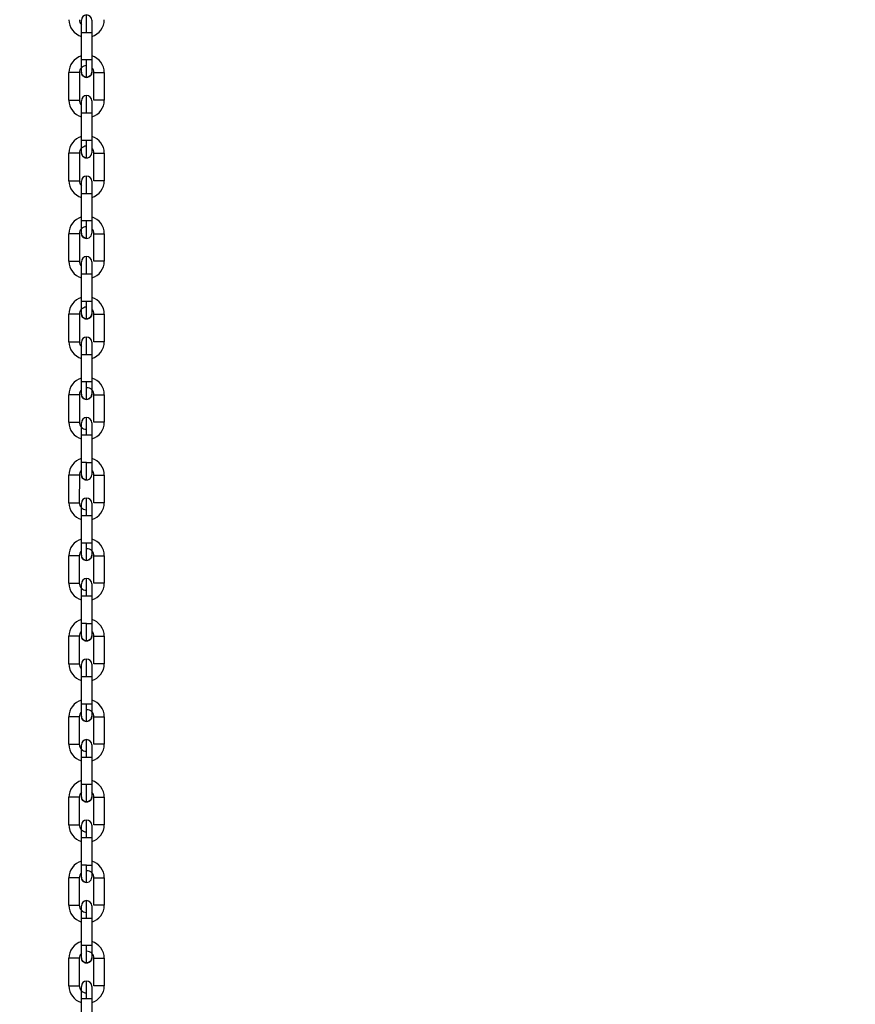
# Model space of a CAD drawing. Header units: inches. Extents: x 170 to 288, y 234 to 248.
# Tile 317 of 480: x 235.489 to 235.911, y 242.242 to 242.74. Entities that reach past the tile are written whole.
import ezdxf

# ---------------------------------------------------------------- set-up
doc = ezdxf.new("R2010")
doc.units = ezdxf.units.IN
doc.header["$LTSCALE"] = 0.25
doc.header["$MEASUREMENT"] = 0
doc.layers.add('ANNOTATIONS', color=1, linetype='Continuous')
doc.layers.add('STANDARD Z GUIDE MOTOR LH', color=7, linetype='Continuous')
doc.styles.add('ARIAL', font='arial.ttf', dxfattribs={"height": 0.09375})
doc.dimstyles.new('STANDARD$0', dxfattribs={"dimtxt": 0.09375, "dimasz": 0.09375, "dimexe": 0.03125, "dimexo": 0.046875, "dimgap": 0.09, "dimtad": 0, "dimtih": 1, "dimtoh": 1, "dimdec": 4, "dimzin": 0, "dimdsep": 46, "dimtxsty": 'ARIAL', "dimcen": 0.09, "dimadec": 0, "dimazin": 0, "dimtfac": 1, "dimtdec": 4, "dimtofl": 0, "dimtmove": 0, "dimatfit": 1, "dimfxl": 1, "dimtolj": 1, "dimtzin": 0, "dimarcsym": 0})

# ---------------------------------------------------------------- blocks, each defined once
blk = doc.blocks.new('*D42')
at = {"layer": 'ANNOTATIONS', "color": 0, "lineweight": -2, "transparency": 16777216}
for p, q in [((234.7269041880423, 244.1437778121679), (236.4418407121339, 244.1437778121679)), ((236.4105907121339, 244.0500278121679), (236.4105907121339, 242.2801168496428)), ((236.4105907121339, 240.2331944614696), (236.4105907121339, 242.0031054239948)), ((235.1331541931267, 240.1394444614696), (236.4418407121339, 240.1394444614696))]:
    blk.add_line(p, q, dxfattribs=at)
at = {"layer": 'ANNOTATIONS', "color": 0, "transparency": 16777216}
for points in [[(236.3949657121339, 244.0500278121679), (236.4262157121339, 244.0500278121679), (236.4105907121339, 244.1437778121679)], [(236.3949657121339, 240.2331944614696), (236.4262157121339, 240.2331944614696), (236.4105907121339, 240.1394444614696)]]:
    blk.add_solid(points, dxfattribs=at)
at = {"layer": 'defpoints', "color": 0, "transparency": 16777216}
for p in [(234.6800291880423, 244.1437778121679), (236.4105907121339, 244.1437778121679), (235.0862791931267, 240.1394444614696)]:
    blk.add_point(p, dxfattribs=at)
at = {"layer": 'ANNOTATIONS', "color": 0, "transparency": 16777216, "insert": (236.4105907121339, 242.1416111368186), "char_height": 0.09375, "attachment_point": 5, "style": 'ARIAL'}
blk.add_mtext('\\A1;OPENING HEIGHT', dxfattribs=at)

msp = doc.modelspace()

# ---------------------------------------------------------------- linework, layer by layer
at = {"layer": 'STANDARD Z GUIDE MOTOR LH'}
for p, q in [((235.5203887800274, 242.7192126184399), (235.5203890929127, 242.7331234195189)), ((235.5256384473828, 242.7331232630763), (235.5256381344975, 242.7192125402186)), ((235.524017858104, 242.7192126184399), (235.5203887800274, 242.7192126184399)), ((235.5140891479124, 242.6988819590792), (235.5140894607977, 242.7127926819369)), ((235.5193388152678, 242.7127926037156), (235.5193385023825, 242.6988818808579)), ((235.5266876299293, 242.6988817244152), (235.5266878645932, 242.7127924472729)), ((235.5319372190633, 242.7127923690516), (235.5319369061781, 242.6988815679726)), ((235.5203879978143, 242.6785512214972), (235.5203882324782, 242.6924619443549)), ((235.5256375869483, 242.6924618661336), (235.5256373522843, 242.6785511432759)), ((235.5240170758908, 242.6785512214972), (235.5203879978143, 242.6785512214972)), ((235.5140883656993, 242.6582205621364), (235.5140886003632, 242.6721312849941)), ((235.5193379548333, 242.6721312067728), (235.5193377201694, 242.6582204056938)), ((235.5266867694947, 242.6582203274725), (235.52668708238, 242.6721310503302)), ((235.5319363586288, 242.6721309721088), (235.5319361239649, 242.6582201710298)), ((235.5203871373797, 242.6378898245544), (235.520387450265, 242.6518005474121)), ((235.520387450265, 242.6518005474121), (235.5240165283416, 242.6518005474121)), ((235.5256368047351, 242.6518004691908), (235.5256364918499, 242.6378896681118)), ((235.5230117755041, 242.6378898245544), (235.5203871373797, 242.6378898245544)), ((235.5140875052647, 242.6175591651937), (235.51408781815, 242.6314698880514)), ((235.5193371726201, 242.6314698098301), (235.5193368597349, 242.6175590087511)), ((235.5266859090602, 242.6175588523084), (235.5266862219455, 242.6314696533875)), ((235.5319355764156, 242.6314694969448), (235.5319352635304, 242.6175587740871)), ((235.5203862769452, 242.5972284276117), (235.5203865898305, 242.6111391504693)), ((235.5203865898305, 242.6111391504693), (235.5240156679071, 242.6111391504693)), ((235.5256359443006, 242.611139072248), (235.5256356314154, 242.5972282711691)), ((235.5140866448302, 242.5768976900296), (235.5140869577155, 242.5908084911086)), ((235.5193363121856, 242.5908084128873), (235.5193359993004, 242.5768976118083)), ((235.526685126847, 242.5768974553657), (235.526685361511, 242.5908082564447)), ((235.5319347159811, 242.5908081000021), (235.5319344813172, 242.5768973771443)), ((235.520385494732, 242.5565670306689), (235.520385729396, 242.5704777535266)), ((235.520385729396, 242.5704777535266), (235.5248663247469, 242.5704777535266)), ((235.5256350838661, 242.570477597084), (235.5256348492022, 242.5565668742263)), ((235.5230101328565, 242.5565670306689), (235.520385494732, 242.5565670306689)), ((235.514085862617, 242.5362363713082), (235.514086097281, 242.5501470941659)), ((235.5193354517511, 242.5501469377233), (235.5193352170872, 242.5362362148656)), ((235.5266842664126, 242.536236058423), (235.5266845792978, 242.5501467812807)), ((235.5266845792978, 242.5501467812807), (235.5319339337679, 242.5501467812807)), ((235.5319339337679, 242.5501467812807), (235.5319336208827, 242.5362359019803)), ((235.5203846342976, 242.5159055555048), (235.5203849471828, 242.5298162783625)), ((235.5203849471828, 242.5298162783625), (235.5256343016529, 242.5298162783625)), ((235.5256343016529, 242.5298162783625), (235.5256339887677, 242.5159053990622)), ((235.5230093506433, 242.5159055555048), (235.5203846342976, 242.5159055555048)), ((235.5230093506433, 242.5159055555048), (235.5256339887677, 242.5159053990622)), ((235.5140850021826, 242.4955748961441), (235.5140853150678, 242.5094856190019)), ((235.5193346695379, 242.5094856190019), (235.5140853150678, 242.5094856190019)), ((235.5193346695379, 242.5094856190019), (235.5193343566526, 242.4955747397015)), ((235.5266834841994, 242.4955745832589), (235.5266837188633, 242.5094854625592)), ((235.5319330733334, 242.5094853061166), (235.5319327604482, 242.4955745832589)), ((235.5319327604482, 242.4955745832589), (235.5266834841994, 242.4955745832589)), ((235.5203838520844, 242.4752442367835), (235.5203840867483, 242.4891549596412)), ((235.5203840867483, 242.4891549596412), (235.5240131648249, 242.4891549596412)), ((235.5256334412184, 242.4891548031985), (235.5256331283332, 242.4752440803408)), ((235.5256331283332, 242.4752440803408), (235.5230084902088, 242.4752440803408)), ((235.5140842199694, 242.4549134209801), (235.5140844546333, 242.4688243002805)), ((235.5193338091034, 242.4688241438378), (235.5193334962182, 242.4549134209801)), ((235.5266826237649, 242.4549132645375), (235.5266829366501, 242.4688239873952)), ((235.5319322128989, 242.4688238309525), (235.531931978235, 242.4549131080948)), ((235.5203833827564, 242.4523957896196), (235.5203833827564, 242.4546613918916)), ((235.5203829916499, 242.4345827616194), (235.5203833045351, 242.4484934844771)), ((235.5203833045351, 242.4484934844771), (235.5254328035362, 242.4484934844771)), ((235.5256325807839, 242.4484933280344), (235.52563234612, 242.4345826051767)), ((235.5230076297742, 242.4345827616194), (235.5203829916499, 242.4345827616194)), ((235.5140833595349, 242.4142521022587), (235.5140836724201, 242.4281628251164)), ((235.5193330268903, 242.4281626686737), (235.519332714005, 242.414251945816)), ((235.5266817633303, 242.4142517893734), (235.5266820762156, 242.4281625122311)), ((235.5319314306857, 242.4281625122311), (235.5319311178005, 242.4142517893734)), ((235.5319311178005, 242.4142517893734), (235.5266817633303, 242.4142517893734)), ((235.5203821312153, 242.3939212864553), (235.5203824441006, 242.4078321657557)), ((235.523007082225, 242.407832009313), (235.5256317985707, 242.407832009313)), ((235.5256317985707, 242.407832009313), (235.5256314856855, 242.3939212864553)), ((235.5256314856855, 242.3939212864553), (235.5203821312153, 242.3939212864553)), ((235.5140824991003, 242.3735906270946), (235.5140828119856, 242.3875013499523)), ((235.5193321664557, 242.3875013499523), (235.5193318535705, 242.3735906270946)), ((235.5266809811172, 242.373590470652), (235.5266812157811, 242.3875011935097)), ((235.5319305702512, 242.3875010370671), (235.5319303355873, 242.3735903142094)), ((235.5140824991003, 242.3735906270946), (235.5193318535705, 242.3735906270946)), ((235.5203813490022, 242.3532599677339), (235.5203815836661, 242.3671706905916)), ((235.5203815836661, 242.3671706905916), (235.524862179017, 242.3671706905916)), ((235.5256309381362, 242.367170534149), (235.5256307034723, 242.3532598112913)), ((235.5230059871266, 242.3532599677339), (235.5203813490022, 242.3532599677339)), ((235.5140817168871, 242.3329293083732), (235.5140819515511, 242.3468400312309)), ((235.5193313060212, 242.3468398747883), (235.5193310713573, 242.3329291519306)), ((235.5266801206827, 242.3329289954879), (235.5266804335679, 242.3468397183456)), ((235.5266804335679, 242.3468397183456), (235.5319297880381, 242.3468397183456)), ((235.5319297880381, 242.3468397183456), (235.5319294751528, 242.3329288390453)), ((235.5203804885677, 242.3125984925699), (235.5203808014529, 242.3265092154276)), ((235.5203808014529, 242.3265092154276), (235.525630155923, 242.3265092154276)), ((235.525630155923, 242.3265092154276), (235.5256298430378, 242.3125983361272)), ((235.5230052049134, 242.3125984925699), (235.5203804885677, 242.3125984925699)), ((235.5230052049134, 242.3125984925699), (235.5256298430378, 242.3125983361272)), ((235.5140808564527, 242.2922678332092), (235.5140811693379, 242.3061785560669)), ((235.5193305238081, 242.3061785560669), (235.5140811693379, 242.3061785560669)), ((235.5193305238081, 242.3061785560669), (235.5193302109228, 242.2922676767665)), ((235.5266792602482, 242.2922675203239), (235.5266795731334, 242.3061783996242)), ((235.5319289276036, 242.3061782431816), (235.5319286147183, 242.2922675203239)), ((235.5319286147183, 242.2922675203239), (235.5266792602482, 242.2922675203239)), ((235.5203797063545, 242.2719371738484), (235.5203799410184, 242.2858478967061)), ((235.5203799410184, 242.2858478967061), (235.524009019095, 242.2858478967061)), ((235.5256292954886, 242.2858477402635), (235.5256289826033, 242.2719370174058)), ((235.5256289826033, 242.2719370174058), (235.5230043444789, 242.2719370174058)), ((235.5140800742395, 242.2516063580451), (235.5140803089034, 242.2655172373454)), ((235.5193296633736, 242.2655170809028), (235.5193293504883, 242.2516063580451)), ((235.526678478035, 242.2516062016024), (235.5266787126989, 242.2655169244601)), ((235.531928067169, 242.2655167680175), (235.5319278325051, 242.2516060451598)), ((235.52037884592, 242.2312756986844), (235.5203791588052, 242.2451864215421)), ((235.5203791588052, 242.2451864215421), (235.525628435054, 242.2451864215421)), ((235.525628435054, 242.2451864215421), (235.5256282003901, 242.2312755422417))]:
    msp.add_line(p, q, dxfattribs=at)
at = {"layer": 'STANDARD Z GUIDE MOTOR LH', "flags": 128}
for points in [[(235.5230137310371, 242.7331233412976), (235.5230138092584, 242.7348387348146), (235.5230138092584, 242.7364881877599), (235.5230138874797, 242.7380082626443), (235.5230138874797, 242.7412466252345), (235.5230139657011, 242.7417470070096), (235.5230139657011, 242.7419158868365)], [(235.5203890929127, 242.7331234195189), (235.5203890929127, 242.7343266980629), (235.520389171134, 242.7354837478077), (235.520389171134, 242.7391727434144)], [(235.520389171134, 242.7391727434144), (235.5203892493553, 242.739291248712)], [(235.5256385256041, 242.7365499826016), (235.5256384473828, 242.7354836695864), (235.5256384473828, 242.7331232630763)], [(235.5256385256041, 242.7392911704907), (235.5256385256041, 242.736549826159)], [(235.5203890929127, 242.7331234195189), (235.5220093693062, 242.7331234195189), (235.5230137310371, 242.7331233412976)], [(235.5230137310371, 242.7331233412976), (235.5254386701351, 242.7331233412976), (235.5256384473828, 242.7331232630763)], [(235.5203887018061, 242.7130445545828), (235.5203887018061, 242.7157858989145), (235.5203887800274, 242.7168522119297), (235.5203887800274, 242.7192126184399)], [(235.5230132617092, 242.710419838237), (235.5230132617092, 242.7105887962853), (235.5230133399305, 242.7110891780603), (235.5230133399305, 242.7143276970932), (235.5230134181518, 242.7158477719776), (235.5230134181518, 242.7174972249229), (235.5230134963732, 242.7192126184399)], [(235.5256381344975, 242.7192125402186), (235.5248693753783, 242.7192125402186), (235.524017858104, 242.7192126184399)], [(235.5256381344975, 242.7192125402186), (235.5256381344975, 242.7168521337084), (235.5256380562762, 242.7157857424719), (235.5256380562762, 242.7130444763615)], [(235.5193388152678, 242.7127926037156), (235.5191390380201, 242.7127926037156), (235.5185700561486, 242.7127926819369), (235.5167140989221, 242.7127926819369), (235.5157097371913, 242.7127927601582), (235.5142892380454, 242.7127927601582), (235.5140894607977, 242.7127926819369)], [(235.5230132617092, 242.710419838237), (235.5220088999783, 242.7106196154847), (235.521157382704, 242.7111885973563), (235.5205884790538, 242.7120401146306), (235.5203887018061, 242.7130445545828)], [(235.5256380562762, 242.7130444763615), (235.5254382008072, 242.7120400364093), (235.5248692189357, 242.711188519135), (235.5240177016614, 242.7106196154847), (235.5230132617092, 242.710419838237)], [(235.5266878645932, 242.7127924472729), (235.5303169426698, 242.7127924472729), (235.5311684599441, 242.7127923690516), (235.5319372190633, 242.7127923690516)], [(235.5230129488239, 242.6924619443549), (235.5230129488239, 242.6941773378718), (235.5230130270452, 242.6958267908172), (235.5230130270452, 242.6986792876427), (235.5230131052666, 242.6997727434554), (235.5230131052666, 242.7012544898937)], [(235.5140891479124, 242.6988819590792), (235.517718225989, 242.6988819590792), (235.5185697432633, 242.6988818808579), (235.5193385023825, 242.6988818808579)], [(235.5203882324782, 242.6924619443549), (235.5203883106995, 242.6936653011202), (235.5203883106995, 242.6968233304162), (235.5203883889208, 242.6975903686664)], [(235.5203883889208, 242.6975902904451), (235.5203883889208, 242.6986298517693)], [(235.5256377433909, 242.6981602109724), (235.5256376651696, 242.6975902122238), (235.5256376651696, 242.6948220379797)], [(235.5256377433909, 242.698629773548), (235.5256377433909, 242.6981602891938)], [(235.5319369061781, 242.6988815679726), (235.5317371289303, 242.6988816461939), (235.5303167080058, 242.6988816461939), (235.5293122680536, 242.6988817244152), (235.5266876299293, 242.6988817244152)], [(235.5203882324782, 242.6924619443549), (235.5205880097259, 242.6924620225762), (235.5220085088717, 242.6924620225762), (235.5230129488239, 242.6924619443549)], [(235.5230129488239, 242.6924619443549), (235.5248688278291, 242.6924619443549), (235.5254378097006, 242.6924618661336), (235.5256375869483, 242.6924618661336)], [(235.5256376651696, 242.6948221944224), (235.5256375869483, 242.6936651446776), (235.5256375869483, 242.6924618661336)], [(235.5203878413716, 242.67238315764), (235.5203878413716, 242.6734227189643), (235.5203879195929, 242.6741897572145), (235.5203879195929, 242.6773479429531), (235.5203879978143, 242.6785512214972)], [(235.523012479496, 242.6697584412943), (235.523012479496, 242.672333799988), (235.5230125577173, 242.6736662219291), (235.5230125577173, 242.6751863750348), (235.5230126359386, 242.6768358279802), (235.5230126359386, 242.6785512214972)], [(235.5256373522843, 242.6785511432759), (235.5248685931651, 242.6785511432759), (235.5240170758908, 242.6785512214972)], [(235.5256373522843, 242.6785511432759), (235.525637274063, 242.6773477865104), (235.525637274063, 242.6751243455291), (235.5256371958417, 242.6741896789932), (235.5256371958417, 242.6723830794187)], [(235.5193379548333, 242.6721312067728), (235.5185691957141, 242.6721312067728), (235.5177177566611, 242.6721312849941), (235.5140886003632, 242.6721312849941)], [(235.523012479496, 242.6697584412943), (235.5220080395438, 242.669958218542), (235.5211565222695, 242.6705272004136), (235.5205876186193, 242.6713787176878), (235.5203878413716, 242.67238315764)], [(235.52668708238, 242.6721310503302), (235.5303161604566, 242.6721310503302), (235.5311676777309, 242.6721309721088), (235.5319363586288, 242.6721309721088)], [(235.5230120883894, 242.6518005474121), (235.5230121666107, 242.6535159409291), (235.5230121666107, 242.6566854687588), (235.523012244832, 242.6580178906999), (235.523012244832, 242.660593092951)], [(235.5140883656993, 242.6582205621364), (235.5167130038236, 242.6582205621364), (235.5177174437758, 242.6582204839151), (235.5191378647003, 242.6582204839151), (235.5193377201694, 242.6582204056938)], [(235.520387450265, 242.6518005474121), (235.520387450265, 242.6541609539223), (235.5203875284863, 242.6552272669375), (235.5203875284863, 242.6579684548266)], [(235.5256368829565, 242.6579683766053), (235.5256368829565, 242.6561618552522), (235.5256368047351, 242.6552271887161), (235.5256368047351, 242.6518004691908)], [(235.5319361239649, 242.6582201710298), (235.5317363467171, 242.6582201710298), (235.5311673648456, 242.6582202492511), (235.5293114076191, 242.6582202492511), (235.5283070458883, 242.6582203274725), (235.5266867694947, 242.6582203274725)], [(235.5240165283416, 242.6518005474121), (235.5248680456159, 242.6518004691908), (235.5256368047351, 242.6518004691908)], [(235.5203869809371, 242.6317217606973), (235.5203869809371, 242.631840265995), (235.5203870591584, 242.6321912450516), (235.5203870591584, 242.6355294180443), (235.5203871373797, 242.636686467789), (235.5203871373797, 242.6378898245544)], [(235.5230116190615, 242.6290970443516), (235.5230116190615, 242.6297663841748), (235.5230116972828, 242.6305789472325), (235.5230116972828, 242.6330048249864), (235.5230117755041, 242.6345249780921), (235.5230117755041, 242.6378898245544)], [(235.5256364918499, 242.6378896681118), (235.5254367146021, 242.6378897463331), (235.5240162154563, 242.6378897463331), (235.5230117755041, 242.6378898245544)], [(235.5256364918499, 242.6378896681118), (235.5256364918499, 242.6366863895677), (235.5256364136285, 242.6355293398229), (235.5256364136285, 242.6327611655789), (235.5256363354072, 242.6321911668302), (235.5256363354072, 242.6317216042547)], [(235.5193371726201, 242.6314698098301), (235.5185684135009, 242.6314698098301), (235.5177168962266, 242.6314698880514), (235.51408781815, 242.6314698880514)], [(235.5230116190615, 242.6290970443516), (235.5220072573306, 242.6292968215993), (235.5211557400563, 242.6298658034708), (235.5205867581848, 242.6307173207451), (235.5203869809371, 242.6317217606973)], [(235.5266862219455, 242.6314696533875), (235.5293108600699, 242.6314696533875), (235.5303153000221, 242.6314695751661), (235.5317357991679, 242.6314695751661), (235.5319355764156, 242.6314694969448)], [(235.5140875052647, 242.6175591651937), (235.5157077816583, 242.6175591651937), (235.5167122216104, 242.6175590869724), (235.5191370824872, 242.6175590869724), (235.5193368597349, 242.6175590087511)], [(235.5203865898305, 242.6111391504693), (235.5203865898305, 242.6123424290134), (235.5203866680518, 242.6134994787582), (235.5203866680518, 242.6162675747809)], [(235.5203866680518, 242.6162674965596), (235.5203867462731, 242.6168375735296)], [(235.5203867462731, 242.6168374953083), (235.5203867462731, 242.6173070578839)], [(235.5230112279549, 242.6111391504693), (235.5230113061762, 242.612854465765), (235.5230113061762, 242.6145039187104), (235.5230113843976, 242.6160240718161), (235.5230113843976, 242.6184498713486), (235.5230114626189, 242.6192624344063), (235.5230114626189, 242.6199316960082)], [(235.5256361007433, 242.6173069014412), (235.5256361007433, 242.6171883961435), (235.525636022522, 242.616837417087), (235.525636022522, 242.6134992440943), (235.5256359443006, 242.6123421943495), (235.5256359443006, 242.6111388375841)], [(235.5319352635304, 242.6175587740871), (235.5317354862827, 242.6175587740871), (235.5311665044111, 242.6175588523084), (235.5283061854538, 242.6175588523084), (235.5274546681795, 242.6175589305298), (235.5268857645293, 242.6175588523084), (235.5266859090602, 242.6175588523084)], [(235.5240156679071, 242.6111391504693), (235.5248671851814, 242.611139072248), (235.5256359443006, 242.611139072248)], [(235.5203861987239, 242.5910603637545), (235.5203861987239, 242.592866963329), (235.5203862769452, 242.593801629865), (235.5203862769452, 242.5972284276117)], [(235.523010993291, 242.5972283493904), (235.5220065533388, 242.5972284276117), (235.5203862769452, 242.5972284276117)], [(235.5230108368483, 242.5884355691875), (235.5230108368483, 242.5910110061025), (235.5230109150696, 242.5923434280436), (235.5230109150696, 242.5955130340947), (235.523010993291, 242.5972283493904)], [(235.5256356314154, 242.5972282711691), (235.5254358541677, 242.5972282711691), (235.5248668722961, 242.5972283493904), (235.523010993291, 242.5972283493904)], [(235.5256356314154, 242.5972282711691), (235.5256356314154, 242.5948678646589), (235.525635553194, 242.5938015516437), (235.525635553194, 242.5910602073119)], [(235.5193363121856, 242.5908084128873), (235.5177160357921, 242.5908084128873), (235.5167116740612, 242.5908084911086), (235.5140869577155, 242.5908084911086)], [(235.5230108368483, 242.5884355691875), (235.5220063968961, 242.5886354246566), (235.5211548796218, 242.589204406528), (235.5205859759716, 242.5900559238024), (235.5203861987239, 242.5910602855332)], [(235.525635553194, 242.5910602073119), (235.525435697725, 242.5900557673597), (235.5248667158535, 242.5892043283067), (235.5240151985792, 242.5886353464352), (235.5230108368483, 242.5884355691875)], [(235.526685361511, 242.5908082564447), (235.5283056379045, 242.5908082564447), (235.5293100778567, 242.5908081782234), (235.5317349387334, 242.5908081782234), (235.5319347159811, 242.5908081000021)], [(235.5140866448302, 242.5768976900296), (235.5142865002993, 242.5768977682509), (235.5148554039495, 242.5768977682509), (235.5157069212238, 242.5768976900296), (235.5185672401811, 242.5768976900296), (235.5191362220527, 242.5768976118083), (235.5193359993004, 242.5768976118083)], [(235.5203858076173, 242.5743801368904), (235.5203858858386, 242.5748389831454), (235.5203858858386, 242.5766456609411)], [(235.5230104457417, 242.5704777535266), (235.5230104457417, 242.5721931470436), (235.5230105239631, 242.5738425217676), (235.5230105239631, 242.5766950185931), (235.5230106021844, 242.5777884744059), (235.5230106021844, 242.5792702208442)], [(235.5256352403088, 242.5756059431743), (235.5256351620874, 242.574838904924)], [(235.5256352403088, 242.5766455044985), (235.5256352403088, 242.5756060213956)], [(235.5319344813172, 242.5768973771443), (235.5311657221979, 242.5768973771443), (235.5303142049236, 242.5768974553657), (235.526685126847, 242.5768974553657)], [(235.520385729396, 242.5704777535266), (235.5203858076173, 242.571681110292), (235.5203858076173, 242.573904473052), (235.5203858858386, 242.574839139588)], [(235.5256351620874, 242.5716807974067), (235.5256350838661, 242.5704774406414)], [(235.5256351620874, 242.5748389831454), (235.5256351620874, 242.5716809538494)], [(235.5248663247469, 242.5704777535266), (235.5254353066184, 242.570477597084), (235.5256350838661, 242.570477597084)], [(235.5203853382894, 242.5503989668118), (235.5203853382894, 242.551438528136), (235.5203854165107, 242.5522055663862), (235.5203854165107, 242.5553636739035), (235.520385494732, 242.5565670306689)], [(235.5230099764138, 242.5477741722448), (235.5230099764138, 242.549256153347), (235.5230100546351, 242.5503495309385), (235.5230100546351, 242.5532021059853), (235.5230101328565, 242.554851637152), (235.5230101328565, 242.5565670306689)], [(235.5256348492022, 242.5565668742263), (235.5240145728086, 242.5565668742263), (235.5230101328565, 242.5565670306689)], [(235.5256348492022, 242.5565668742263), (235.5256347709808, 242.5553635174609), (235.5256347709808, 242.5522054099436), (235.5256346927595, 242.5514383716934), (235.5256346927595, 242.5503988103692)], [(235.5193354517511, 242.5501469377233), (235.5185666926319, 242.5501469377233), (235.5177152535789, 242.5501470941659), (235.514086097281, 242.5501470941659)], [(235.5230099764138, 242.5477741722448), (235.5220055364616, 242.5479739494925), (235.5211540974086, 242.548542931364), (235.5205851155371, 242.5493944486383), (235.5203853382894, 242.5503989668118)], [(235.5256346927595, 242.5503988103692), (235.5254349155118, 242.5493944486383), (235.5248659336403, 242.548542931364), (235.524014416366, 242.5479739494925), (235.5230099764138, 242.5477741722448)], [(235.514085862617, 242.5362363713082), (235.5167105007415, 242.5362363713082), (235.5177149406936, 242.5362362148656), (235.5193352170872, 242.5362362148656)], [(235.5203849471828, 242.5298162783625), (235.5203849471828, 242.5321766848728), (235.5203850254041, 242.533242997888), (235.5203850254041, 242.5359841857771)], [(235.5230095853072, 242.5298162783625), (235.5230096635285, 242.5315316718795), (235.5230096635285, 242.5331810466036), (235.5230097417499, 242.5347011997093), (235.5230097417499, 242.5379395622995), (235.5230098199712, 242.5384398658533), (235.5230098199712, 242.5386088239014)], [(235.5256343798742, 242.5359841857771), (235.5256343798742, 242.533242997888), (235.5256343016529, 242.5321765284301), (235.5256343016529, 242.5298162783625)], [(235.5319336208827, 242.5362359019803), (235.531733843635, 242.5362359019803), (235.5311648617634, 242.536236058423), (235.5266842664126, 242.536236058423)], [(235.5203845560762, 242.5097374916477), (235.5203845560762, 242.5124788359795), (235.5203846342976, 242.5135451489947), (235.5203846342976, 242.5159055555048)], [(235.5230091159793, 242.5071128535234), (235.5230091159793, 242.5072818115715), (235.5230091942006, 242.5077821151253), (235.5230091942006, 242.5110206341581), (235.5230092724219, 242.5125407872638), (235.5230092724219, 242.5141901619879), (235.5230093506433, 242.5159055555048)], [(235.5256339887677, 242.5159053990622), (235.5256339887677, 242.5147021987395), (235.5256339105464, 242.5135451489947), (235.5256339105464, 242.510206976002), (235.525633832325, 242.5098559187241), (235.525633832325, 242.5097373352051)], [(235.5230091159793, 242.5071126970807), (235.5220047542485, 242.5073126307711), (235.5211532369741, 242.5078816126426), (235.5205843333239, 242.5087331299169), (235.5203845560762, 242.5097374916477)], [(235.5266837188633, 242.5094854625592), (235.529308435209, 242.5094854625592), (235.5303127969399, 242.5094853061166), (235.5319330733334, 242.5094853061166)], [(235.523008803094, 242.4891549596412), (235.523008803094, 242.4908701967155), (235.5230088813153, 242.4925197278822), (235.5230088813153, 242.4953721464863), (235.5230089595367, 242.4964656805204), (235.5230089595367, 242.49794750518)], [(235.5140850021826, 242.4955748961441), (235.5185655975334, 242.4955748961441), (235.5191345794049, 242.4955747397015), (235.5193343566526, 242.4955747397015)], [(235.5203840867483, 242.4891548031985), (235.5203841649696, 242.4903580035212), (235.5203841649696, 242.4935161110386), (235.520384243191, 242.4942833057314), (235.520384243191, 242.4953228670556)], [(235.5256335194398, 242.491515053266), (235.5256334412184, 242.4903580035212)], [(235.5256335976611, 242.495322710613), (235.5256335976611, 242.4948532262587), (235.5256335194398, 242.4942831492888)], [(235.5256335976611, 242.4948532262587), (235.5256335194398, 242.4942833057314), (235.5256335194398, 242.4915152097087)], [(235.5240131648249, 242.4891549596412), (235.5248646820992, 242.4891548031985), (235.5256334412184, 242.4891548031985)], [(235.5256334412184, 242.4903581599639), (235.5256334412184, 242.4891548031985)], [(235.5203836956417, 242.4690760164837), (235.5203836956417, 242.4708827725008), (235.520383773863, 242.4718173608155), (235.520383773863, 242.474040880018), (235.5203838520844, 242.4752442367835)], [(235.5230084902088, 242.4752440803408), (235.5220040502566, 242.4752442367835), (235.5203838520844, 242.4752442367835)], [(235.5230083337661, 242.4664513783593), (235.5230083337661, 242.469026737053), (235.5230084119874, 242.4703591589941), (235.5230084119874, 242.4718793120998), (235.5230084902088, 242.4735288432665), (235.5230084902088, 242.4752440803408)], [(235.5256331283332, 242.4752440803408), (235.5256331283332, 242.4718173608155), (235.5256330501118, 242.4708826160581), (235.5256330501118, 242.4690760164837)], [(235.5193338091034, 242.4688241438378), (235.5177135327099, 242.4688241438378), (235.516709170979, 242.4688243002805), (235.5140844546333, 242.4688243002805)], [(235.5230083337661, 242.4664513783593), (235.5220038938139, 242.466651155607), (235.5211523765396, 242.4672201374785), (235.5205834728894, 242.4680716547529), (235.5203836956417, 242.4690760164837)], [(235.5256330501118, 242.4690760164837), (235.5254331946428, 242.4680714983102), (235.5248642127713, 242.4672201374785), (235.524012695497, 242.466651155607), (235.5230083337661, 242.4664513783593)], [(235.5266829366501, 242.4688239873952), (235.531163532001, 242.4688239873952), (235.5317324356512, 242.4688238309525), (235.5319322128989, 242.4688238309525)], [(235.5230079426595, 242.4484934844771), (235.5230079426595, 242.450208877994), (235.5230080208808, 242.4518582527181), (235.5230080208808, 242.4533784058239), (235.5230080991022, 242.4547108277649), (235.5230080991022, 242.457286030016)], [(235.5140842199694, 242.4549134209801), (235.5142839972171, 242.4549135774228), (235.5148529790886, 242.4549135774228), (235.5157044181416, 242.4549134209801), (235.5193334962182, 242.4549134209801)], [(235.5203833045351, 242.4484934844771), (235.5203833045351, 242.4519202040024), (235.5203833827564, 242.4528549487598)], [(235.5256327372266, 242.454661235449), (235.5256327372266, 242.4528546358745), (235.5256326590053, 242.4519200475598), (235.5256326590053, 242.4496965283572), (235.5256325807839, 242.4484931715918)], [(235.531931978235, 242.4549131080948), (235.5311632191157, 242.4549131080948), (235.5303117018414, 242.4549132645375), (235.5266826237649, 242.4549132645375)], [(235.5254328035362, 242.4484934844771), (235.5256325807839, 242.4484933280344)], [(235.5203828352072, 242.4284146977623), (235.5203828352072, 242.4288841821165), (235.5203829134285, 242.4294542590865), (235.5203829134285, 242.4322223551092), (235.5203829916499, 242.433379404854), (235.5203829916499, 242.4345827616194)], [(235.5230074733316, 242.4257899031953), (235.5230074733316, 242.4272718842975), (235.5230075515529, 242.4283654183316), (235.5230075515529, 242.4296978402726), (235.5230076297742, 242.4312179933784), (235.5230076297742, 242.4345827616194)], [(235.52563234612, 242.4345826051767), (235.52563234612, 242.433379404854), (235.5256322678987, 242.4322221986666), (235.5256322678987, 242.4302211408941), (235.5256321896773, 242.4294541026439), (235.5256321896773, 242.4284145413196)], [(235.5193330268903, 242.4281626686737), (235.5191331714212, 242.4281628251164), (235.5140836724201, 242.4281628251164)], [(235.5230074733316, 242.4257899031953), (235.5220030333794, 242.4259898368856), (235.5211515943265, 242.4265586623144), (235.5205826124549, 242.4274101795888), (235.5203828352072, 242.4284146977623)], [(235.5256321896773, 242.4284145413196), (235.5254324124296, 242.4274101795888), (235.5248634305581, 242.4265586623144), (235.5240119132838, 242.425989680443), (235.5230074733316, 242.4257899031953)], [(235.5266820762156, 242.4281625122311), (235.5268818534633, 242.4281626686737), (235.5274508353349, 242.4281626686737), (235.5283023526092, 242.4281625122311), (235.5319314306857, 242.4281625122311)], [(235.523007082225, 242.407832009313), (235.5230071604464, 242.40954740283), (235.5230071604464, 242.4111969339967), (235.5230072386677, 242.4127169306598), (235.5230072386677, 242.415142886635), (235.523007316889, 242.41595529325), (235.523007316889, 242.4166245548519)], [(235.5140833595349, 242.4142521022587), (235.5177124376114, 242.4142521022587), (235.5185639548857, 242.414251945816), (235.519332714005, 242.414251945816)], [(235.5203824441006, 242.4078318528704), (235.5203824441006, 242.4090352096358), (235.5203825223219, 242.4101922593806), (235.5203825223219, 242.4135304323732), (235.5203826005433, 242.4138814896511), (235.5203826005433, 242.4139999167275)], [(235.5256318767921, 242.4139999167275), (235.5256318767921, 242.4112587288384), (235.5256317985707, 242.4101924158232), (235.5256317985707, 242.407832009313)], [(235.5203824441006, 242.4078321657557), (235.5220027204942, 242.4078321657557), (235.523007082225, 242.407832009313)], [(235.520382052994, 242.3877532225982), (235.520382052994, 242.39049456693), (235.5203821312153, 242.3915608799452), (235.5203821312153, 242.3939212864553)], [(235.5230066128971, 242.3851285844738), (235.5230066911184, 242.385297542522), (235.5230066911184, 242.3877039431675), (235.5230067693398, 242.3890363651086), (235.5230067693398, 242.3922058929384), (235.5230068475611, 242.3939212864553)], [(235.5256314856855, 242.3939212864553), (235.5256314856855, 242.3915608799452), (235.5256314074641, 242.3904944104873), (235.5256314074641, 242.3877532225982)], [(235.5193321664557, 242.3875013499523), (235.51670745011, 242.3875013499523), (235.5157030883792, 242.387501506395), (235.5142825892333, 242.387501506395), (235.5140828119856, 242.3875013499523)], [(235.5230066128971, 242.3851285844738), (235.5220022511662, 242.3853283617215), (235.5211507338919, 242.3858973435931), (235.5205818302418, 242.3867488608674), (235.520382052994, 242.3877532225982)], [(235.5256314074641, 242.3877532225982), (235.5254315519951, 242.3867487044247), (235.5248625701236, 242.3858971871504), (235.5240110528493, 242.3853283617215), (235.5230066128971, 242.3851285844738)], [(235.5266812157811, 242.3875011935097), (235.5303102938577, 242.3875011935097), (235.531161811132, 242.3875010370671), (235.5319305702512, 242.3875010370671)], [(235.5203815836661, 242.367170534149), (235.5203816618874, 242.3683738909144), (235.5203816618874, 242.3705972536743), (235.5203817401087, 242.3715319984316), (235.5203817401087, 242.3733385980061)], [(235.5230063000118, 242.3671706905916), (235.5230063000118, 242.3688860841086), (235.5230063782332, 242.3705354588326), (235.5230063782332, 242.3733880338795), (235.5230064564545, 242.3744814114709), (235.5230064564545, 242.3759632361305)], [(235.5256310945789, 242.3733384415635), (235.5256310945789, 242.3722990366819), (235.5256310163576, 242.3715319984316), (235.5256310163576, 242.3683738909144)], [(235.5319303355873, 242.3735903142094), (235.5303100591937, 242.3735903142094), (235.5293056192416, 242.373590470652), (235.5266809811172, 242.373590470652)], [(235.524862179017, 242.3671706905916), (235.5254311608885, 242.367170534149), (235.5256309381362, 242.367170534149)], [(235.5256310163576, 242.3683737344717), (235.5256309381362, 242.3671703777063)], [(235.5203811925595, 242.3470919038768), (235.5203811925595, 242.348131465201), (235.5203812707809, 242.3488985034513), (235.5203812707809, 242.3520566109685), (235.5203813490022, 242.3532599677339)], [(235.5230058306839, 242.3444671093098), (235.5230058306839, 242.345949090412), (235.5230059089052, 242.3470424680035), (235.5230059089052, 242.3498950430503), (235.5230059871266, 242.351544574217), (235.5230059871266, 242.3532599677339)], [(235.5256307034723, 242.3532598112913), (235.5240104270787, 242.3532598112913), (235.5230059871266, 242.3532599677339)], [(235.5256307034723, 242.3532598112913), (235.525630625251, 242.3520564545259), (235.525630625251, 242.3498330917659), (235.5256305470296, 242.3488983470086), (235.5256305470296, 242.3470917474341)], [(235.5193313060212, 242.3468398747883), (235.518562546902, 242.3468398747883), (235.517711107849, 242.3468400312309), (235.5140819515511, 242.3468400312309)], [(235.5230058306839, 242.3444671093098), (235.5220013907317, 242.3446668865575), (235.5211499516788, 242.345235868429), (235.5205809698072, 242.3460873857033), (235.5203811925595, 242.3470919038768)], [(235.5256305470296, 242.3470917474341), (235.5254307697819, 242.3460873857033), (235.5248617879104, 242.345235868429), (235.5240102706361, 242.3446668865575), (235.5230058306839, 242.3444671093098)], [(235.5140817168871, 242.3329293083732), (235.5167063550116, 242.3329293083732), (235.5177107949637, 242.3329291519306), (235.5193310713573, 242.3329291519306)], [(235.5203808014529, 242.3288694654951), (235.5203808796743, 242.3299357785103), (235.5203808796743, 242.332677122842)], [(235.5230054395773, 242.3265092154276), (235.5230055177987, 242.3282246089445), (235.5230055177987, 242.3313941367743), (235.52300559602, 242.3327265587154), (235.52300559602, 242.3353017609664)], [(235.5256302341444, 242.332677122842), (235.5256302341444, 242.3299359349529), (235.525630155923, 242.3288694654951), (235.525630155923, 242.3265092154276)], [(235.5319294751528, 242.3329288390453), (235.5317296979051, 242.3329288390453), (235.5311607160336, 242.3329289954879), (235.5266801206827, 242.3329289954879)], [(235.5203808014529, 242.3265092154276), (235.5203808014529, 242.3288696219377)], [(235.5203804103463, 242.3064304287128), (235.5203804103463, 242.3091717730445), (235.5203804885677, 242.3102380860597), (235.5203804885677, 242.3125984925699)], [(235.5230049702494, 242.3038057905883), (235.5230049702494, 242.3044750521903), (235.5230050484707, 242.3052876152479), (235.5230050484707, 242.3077135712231), (235.5230051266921, 242.3092337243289), (235.5230051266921, 242.3108830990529), (235.5230052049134, 242.3125984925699)], [(235.5256298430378, 242.3125983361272), (235.5256298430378, 242.3113951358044), (235.5256297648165, 242.3102380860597), (235.5256297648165, 242.3074698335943), (235.5256296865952, 242.306899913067), (235.5256296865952, 242.3064302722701)], [(235.5230049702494, 242.3038057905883), (235.5220006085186, 242.304005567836), (235.5211490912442, 242.3045745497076), (235.5205801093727, 242.3054260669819), (235.5203804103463, 242.3064304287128)], [(235.5266795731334, 242.3061783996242), (235.5293042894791, 242.3061783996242), (235.53030865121, 242.3061782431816), (235.5319289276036, 242.3061782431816)], [(235.5140808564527, 242.2922678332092), (235.5191304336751, 242.2922678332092), (235.5193302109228, 242.2922676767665)], [(235.5230046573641, 242.2858478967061), (235.5230046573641, 242.2892126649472), (235.5230047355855, 242.2907328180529), (235.5230047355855, 242.2931586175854), (235.5230048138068, 242.293971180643), (235.5230048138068, 242.294640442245)], [(235.5203799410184, 242.2870510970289), (235.5203800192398, 242.2882081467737), (235.5203800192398, 242.2909762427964), (235.5203800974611, 242.2915463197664), (235.5203800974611, 242.2920158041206)], [(235.5203800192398, 242.2909762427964), (235.5203800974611, 242.2915461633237)], [(235.5256294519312, 242.2920156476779), (235.5256294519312, 242.2918970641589), (235.5256293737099, 242.2915461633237), (235.5256293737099, 242.288207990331), (235.5256292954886, 242.2870509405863), (235.5256292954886, 242.2858475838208)], [(235.5203799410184, 242.2858477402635), (235.5203799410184, 242.2870509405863)], [(235.524009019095, 242.2858478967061), (235.5248605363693, 242.2858477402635), (235.5256292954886, 242.2858477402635)], [(235.5203795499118, 242.2657689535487), (235.5203795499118, 242.2675757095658), (235.5203796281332, 242.2685102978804), (235.5203796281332, 242.2707338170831), (235.5203797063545, 242.2719371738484)], [(235.5230043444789, 242.2719370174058), (235.5219999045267, 242.2719371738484), (235.5203797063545, 242.2719371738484)], [(235.5230041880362, 242.2631443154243), (235.5230041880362, 242.265719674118), (235.5230042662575, 242.267052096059), (235.5230042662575, 242.2702217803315), (235.5230043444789, 242.2719370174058)], [(235.5256289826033, 242.2719370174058), (235.5256289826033, 242.2695766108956), (235.525628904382, 242.2685102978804), (235.525628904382, 242.2657689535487)], [(235.5193296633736, 242.2655170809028), (235.51770938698, 242.2655170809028), (235.5167050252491, 242.2655172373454), (235.5140803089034, 242.2655172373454)], [(235.5230041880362, 242.2631443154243), (235.5219997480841, 242.263344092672), (235.5211482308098, 242.2639130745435), (235.5205793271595, 242.2647645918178), (235.5203795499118, 242.2657689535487)], [(235.525628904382, 242.2657689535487), (235.5254290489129, 242.2647644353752), (235.5248600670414, 242.2639130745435), (235.5240085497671, 242.263344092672), (235.5230041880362, 242.2631443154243)], [(235.5266787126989, 242.2655169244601), (235.5317282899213, 242.2655169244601), (235.531928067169, 242.2655167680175)], [(235.5230037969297, 242.2451864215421), (235.5230037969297, 242.2469018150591), (235.523003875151, 242.2485511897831), (235.523003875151, 242.2500713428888), (235.5230039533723, 242.2514037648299), (235.5230039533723, 242.253978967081)], [(235.5140800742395, 242.2516063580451), (235.5142798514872, 242.2516065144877), (235.5148487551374, 242.2516065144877), (235.5157002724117, 242.2516063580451), (235.5193293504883, 242.2516063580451)], [(235.5203791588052, 242.2451864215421), (235.5203791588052, 242.2486131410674), (235.5203792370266, 242.2495478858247), (235.5203792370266, 242.2513543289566)], [(235.5256285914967, 242.2495475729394), (235.5256285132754, 242.2486129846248), (235.5256285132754, 242.2463894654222), (235.525628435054, 242.2451861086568)], [(235.5256285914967, 242.2513541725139), (235.5256285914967, 242.2495477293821), (235.5256285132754, 242.2486129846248)], [(235.5319278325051, 242.2516060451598), (235.5311590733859, 242.2516060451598), (235.5303075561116, 242.2516062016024), (235.526678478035, 242.2516062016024)], [(235.5256285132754, 242.2463896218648), (235.525628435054, 242.2451864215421)]]:
    msp.add_lwpolyline(points, dxfattribs=at)
at = {"layer": 'STANDARD Z GUIDE MOTOR LH'}
for centre, radius, start, end in [((235.5230138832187, 242.7392912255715), 0.002624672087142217, 359.979854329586, 179.9798341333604), ((235.5228826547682, 242.7395431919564), 0.008792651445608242, 179.9988299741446, 253.5247191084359), ((235.5228826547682, 242.7395431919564), 0.003543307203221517, 179.9988299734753, 225.2740670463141), ((235.5231451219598, 242.7395431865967), 0.008792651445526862, 286.4729408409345, 359.9988299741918), ((235.5228821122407, 242.7127924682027), 0.00879265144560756, 106.4727034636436, 179.9985925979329), ((235.5231445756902, 242.7127925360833), 0.00879265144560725, 359.9988299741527, 73.52471910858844), ((235.5228821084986, 242.7127925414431), 0.003543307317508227, 89.99882997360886, 179.9988299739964), ((235.5231445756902, 242.7127925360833), 0.003543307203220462, 359.9988299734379, 45.27391869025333), ((235.5230133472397, 242.7130445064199), 0.002624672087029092, 179.9988299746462, 359.9988364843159), ((235.5230130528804, 242.6986298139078), 0.002624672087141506, 359.9798543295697, 179.9798341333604), ((235.5228818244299, 242.6988817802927), 0.008792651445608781, 179.9988299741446, 253.5247190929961), ((235.5228818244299, 242.6988817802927), 0.003543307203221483, 179.9988299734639, 225.2739186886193), ((235.5231442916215, 242.698881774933), 0.008792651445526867, 286.4729408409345, 359.9988299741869), ((235.5228812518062, 242.6721310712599), 0.00879265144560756, 106.4727034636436, 179.9985925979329), ((235.5231437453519, 242.6721311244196), 0.008792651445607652, 359.9988299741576, 73.52471910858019), ((235.5228812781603, 242.6721311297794), 0.003543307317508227, 89.99882997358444, 179.9988299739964), ((235.5230125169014, 242.6723830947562), 0.002624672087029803, 179.9988299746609, 359.9994094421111), ((235.5231437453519, 242.6721311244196), 0.003543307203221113, 359.9988299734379, 45.27391868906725), ((235.5230122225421, 242.6579684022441), 0.002624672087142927, 359.9798543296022, 179.9798341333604), ((235.5228809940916, 242.658220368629), 0.008792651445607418, 179.9988299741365, 253.5247190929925), ((235.5228809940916, 242.658220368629), 0.00354330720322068, 179.9988299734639, 225.2740715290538), ((235.5231434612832, 242.6582203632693), 0.00879265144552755, 286.4729408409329, 359.998829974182), ((235.522880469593, 242.6314696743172), 0.00879265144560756, 106.4727034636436, 179.9985925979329), ((235.5231429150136, 242.6314697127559), 0.008792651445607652, 359.9988299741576, 73.52471910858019), ((235.522880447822, 242.6314697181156), 0.003543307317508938, 89.99882997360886, 179.9988299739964), ((235.5230116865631, 242.6317216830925), 0.002624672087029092, 179.9988299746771, 359.9994094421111), ((235.5231429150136, 242.6314697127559), 0.003543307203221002, 359.9988299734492, 45.27391869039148), ((235.5228801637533, 242.6175589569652), 0.0087926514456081, 179.9988299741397, 253.5247190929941), ((235.5228801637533, 242.6175589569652), 0.003543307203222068, 179.9988299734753, 225.2739186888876), ((235.5230113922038, 242.6173069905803), 0.002624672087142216, 359.979854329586, 179.9798341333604), ((235.5231426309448, 242.6175589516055), 0.00879265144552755, 286.4729408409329, 359.998829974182), ((235.5228796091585, 242.5908082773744), 0.00879265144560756, 106.4727034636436, 179.9985925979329), ((235.5231420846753, 242.5908083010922), 0.008792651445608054, 359.9988299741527, 73.52471910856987), ((235.5228796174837, 242.5908083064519), 0.003543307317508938, 89.99882997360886, 179.9988299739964), ((235.5230108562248, 242.5910602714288), 0.002624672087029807, 179.9988299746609, 359.9988364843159), ((235.5231420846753, 242.5908083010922), 0.003543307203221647, 359.9988299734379, 45.27391868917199), ((235.522879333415, 242.5768975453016), 0.00879265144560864, 179.9988299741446, 253.5247191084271), ((235.522879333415, 242.5768975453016), 0.003543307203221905, 179.9988299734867, 225.2739186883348), ((235.5230105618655, 242.5766455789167), 0.002624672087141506, 359.979854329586, 179.9798341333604), ((235.5231418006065, 242.5768975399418), 0.008792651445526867, 286.4729408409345, 359.9988299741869), ((235.522878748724, 242.5501468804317), 0.00879265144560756, 106.4727034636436, 179.9985925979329), ((235.523141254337, 242.5501468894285), 0.008792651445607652, 359.9988299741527, 73.52471910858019), ((235.5228787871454, 242.5501468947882), 0.003543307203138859, 134.7237412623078, 179.998829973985), ((235.523141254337, 242.5501468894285), 0.003543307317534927, 359.9988299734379, 89.99882997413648), ((235.5230100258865, 242.550398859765), 0.002624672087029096, 179.9988299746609, 359.9988364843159), ((235.5228785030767, 242.5362361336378), 0.008792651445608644, 179.9988299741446, 253.5247191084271), ((235.5228785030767, 242.5362361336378), 0.003543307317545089, 179.9988299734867, 269.9988299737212), ((235.5230097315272, 242.5359841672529), 0.002624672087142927, 359.9798543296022, 179.9798341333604), ((235.5231409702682, 242.5362361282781), 0.008792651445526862, 286.4729408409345, 359.9988299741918), ((235.5228779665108, 242.5094854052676), 0.00879265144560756, 106.4727034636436, 179.9985925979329), ((235.5231404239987, 242.5094854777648), 0.008792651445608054, 359.9988299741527, 73.52471910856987), ((235.5228779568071, 242.5094854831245), 0.003543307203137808, 134.7237412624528, 179.9988299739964), ((235.5231404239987, 242.5094854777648), 0.003543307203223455, 359.9988299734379, 45.27422751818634), ((235.5230091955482, 242.5097374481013), 0.002624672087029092, 179.9988299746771, 359.9994094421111), ((235.5230089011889, 242.4953227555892), 0.002624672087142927, 359.979854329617, 179.9798341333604), ((235.5228776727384, 242.4955747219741), 0.008792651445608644, 179.9988299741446, 253.5247191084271), ((235.5228776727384, 242.4955747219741), 0.003543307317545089, 179.9988299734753, 269.9988299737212), ((235.5231401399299, 242.4955747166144), 0.008792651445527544, 286.4729408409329, 359.9988299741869), ((235.5228771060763, 242.4688240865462), 0.00879265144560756, 106.4727034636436, 179.9985925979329), ((235.5231395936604, 242.468824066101), 0.008792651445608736, 359.9988299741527, 73.52471910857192), ((235.5228771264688, 242.4688240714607), 0.003543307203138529, 134.7237412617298, 179.9988299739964), ((235.5231395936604, 242.468824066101), 0.003543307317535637, 359.9988299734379, 89.99882997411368), ((235.5230083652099, 242.4690760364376), 0.002624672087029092, 179.9988299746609, 359.9988364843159), ((235.5230080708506, 242.4546613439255), 0.002624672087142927, 359.9798543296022, 179.9798341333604), ((235.5228768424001, 242.4549133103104), 0.008792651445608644, 179.9988299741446, 253.5247191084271), ((235.5228768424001, 242.4549133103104), 0.003543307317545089, 179.9988299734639, 269.9988299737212), ((235.5231393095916, 242.4549133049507), 0.008792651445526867, 286.4729408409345, 359.9988299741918), ((235.5228763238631, 242.4281626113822), 0.00879265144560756, 106.4727034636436, 179.9985925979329), ((235.5231387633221, 242.4281626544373), 0.00879265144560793, 359.9988299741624, 73.52471910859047), ((235.524325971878, 242.5349780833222), 0.1004039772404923, 269.2476631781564, 270.7455067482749), ((235.5228762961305, 242.4281626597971), 0.003543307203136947, 134.724008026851, 179.9988299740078), ((235.5230075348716, 242.4284146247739), 0.002624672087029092, 179.9988299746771, 359.9988364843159), ((235.5231387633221, 242.4281626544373), 0.003543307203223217, 359.9988299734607, 45.27433443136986), ((235.5230072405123, 242.4139999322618), 0.002624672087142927, 359.9798543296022, 179.9798341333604), ((235.5228760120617, 242.4142518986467), 0.008792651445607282, 179.9988299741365, 253.5247191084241), ((235.5228760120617, 242.4142518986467), 0.003543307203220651, 179.9988299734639, 225.2737645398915), ((235.5231384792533, 242.4142518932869), 0.008792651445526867, 286.4729408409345, 359.9988299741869), ((235.5228754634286, 242.3875011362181), 0.00879265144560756, 106.4727034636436, 179.9985925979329), ((235.5231379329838, 242.3875012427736), 0.008792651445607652, 359.9988299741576, 73.52471910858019), ((235.5228754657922, 242.3875012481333), 0.003543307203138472, 134.7237412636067, 179.9988299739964), ((235.5230067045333, 242.3877532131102), 0.002624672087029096, 179.9988299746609, 359.9988364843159), ((235.5231379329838, 242.3875012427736), 0.003543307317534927, 359.9988299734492, 89.99882997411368), ((235.5228751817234, 242.3735904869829), 0.008792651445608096, 179.9988299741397, 253.5247190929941), ((235.5228751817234, 242.3735904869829), 0.003543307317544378, 179.9988299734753, 269.9988299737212), ((235.523006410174, 242.3733385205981), 0.002624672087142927, 359.979854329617, 179.9798341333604), ((235.523137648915, 242.3735904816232), 0.00879265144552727, 286.4729408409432, 359.998829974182), ((235.5228746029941, 242.3468398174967), 0.00879265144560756, 106.4727034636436, 179.9985925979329), ((235.5231371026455, 242.3468398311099), 0.00879265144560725, 359.9988299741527, 73.52471910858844), ((235.5228746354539, 242.3468398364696), 0.003543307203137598, 134.723741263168, 179.9988299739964), ((235.523005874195, 242.3470918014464), 0.002624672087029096, 179.9988299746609, 359.9988364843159), ((235.5231371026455, 242.3468398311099), 0.00354330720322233, 359.9988299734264, 45.27410925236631), ((235.5228743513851, 242.3329290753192), 0.008792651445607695, 179.9988299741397, 253.5247190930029), ((235.5228743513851, 242.3329290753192), 0.003543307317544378, 179.9988299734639, 269.9988299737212), ((235.5230055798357, 242.3326771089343), 0.002624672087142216, 359.979854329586, 179.9798341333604), ((235.5231368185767, 242.3329290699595), 0.00879265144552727, 286.4729408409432, 359.9988299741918), ((235.5228738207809, 242.3061783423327), 0.00879265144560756, 106.4727034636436, 179.9985925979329), ((235.5231362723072, 242.3061784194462), 0.00879265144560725, 359.9988299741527, 73.52471910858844), ((235.5228738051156, 242.3061784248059), 0.003543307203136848, 134.7237412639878, 179.998829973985), ((235.5231362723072, 242.3061784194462), 0.003543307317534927, 359.9988299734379, 89.99882997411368), ((235.5230050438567, 242.3064303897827), 0.002624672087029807, 179.9988299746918, 359.9994094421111), ((235.5228735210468, 242.2922676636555), 0.008792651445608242, 179.9988299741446, 253.5247191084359), ((235.5228735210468, 242.2922676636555), 0.003543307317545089, 179.9988299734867, 269.9988299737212), ((235.5230047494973, 242.2920156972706), 0.002624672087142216, 359.979854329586, 179.9798341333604), ((235.5231359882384, 242.2922676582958), 0.008792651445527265, 286.4729408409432, 359.9988299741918), ((235.5228729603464, 242.2655170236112), 0.00879265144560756, 106.4727034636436, 179.9985925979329), ((235.5231354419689, 242.2655170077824), 0.00879265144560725, 359.9988299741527, 73.52471910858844), ((235.5228729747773, 242.2655170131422), 0.003543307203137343, 134.7237412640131, 179.9988299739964), ((235.5231354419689, 242.2655170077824), 0.003543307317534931, 359.9988299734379, 89.99882997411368), ((235.5230042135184, 242.265768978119), 0.002624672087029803, 179.9988299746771, 359.9988364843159), ((235.523003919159, 242.2513542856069), 0.002624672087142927, 359.9798543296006, 179.9798341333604), ((235.5228726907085, 242.2516062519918), 0.008792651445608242, 179.9988299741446, 253.5247191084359), ((235.5228726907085, 242.2516062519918), 0.003543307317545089, 179.9988299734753, 269.9988299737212), ((235.5231351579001, 242.251606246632), 0.008792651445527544, 286.4729408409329, 359.9988299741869)]:
    msp.add_arc(centre, radius, start, end, dxfattribs=at)

# ---------------------------------------------------------------- dimensions: what is measured, and where the dimension line sits
at = {"layer": 'ANNOTATIONS'}
dim = msp.add_linear_dim(base=(236.4105907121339, 244.1437778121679), p1=(235.0862791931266, 240.1394444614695), p2=(234.6800291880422, 244.1437778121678), angle=90, text='OPENING HEIGHT', dimstyle='STANDARD$0', dxfattribs=at)
dim.commit()
dim.dimension.update_dxf_attribs({"geometry": '*D42', "text_midpoint": (236.4105907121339, 242.1416111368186)})

doc.saveas('drawing.dxf')
